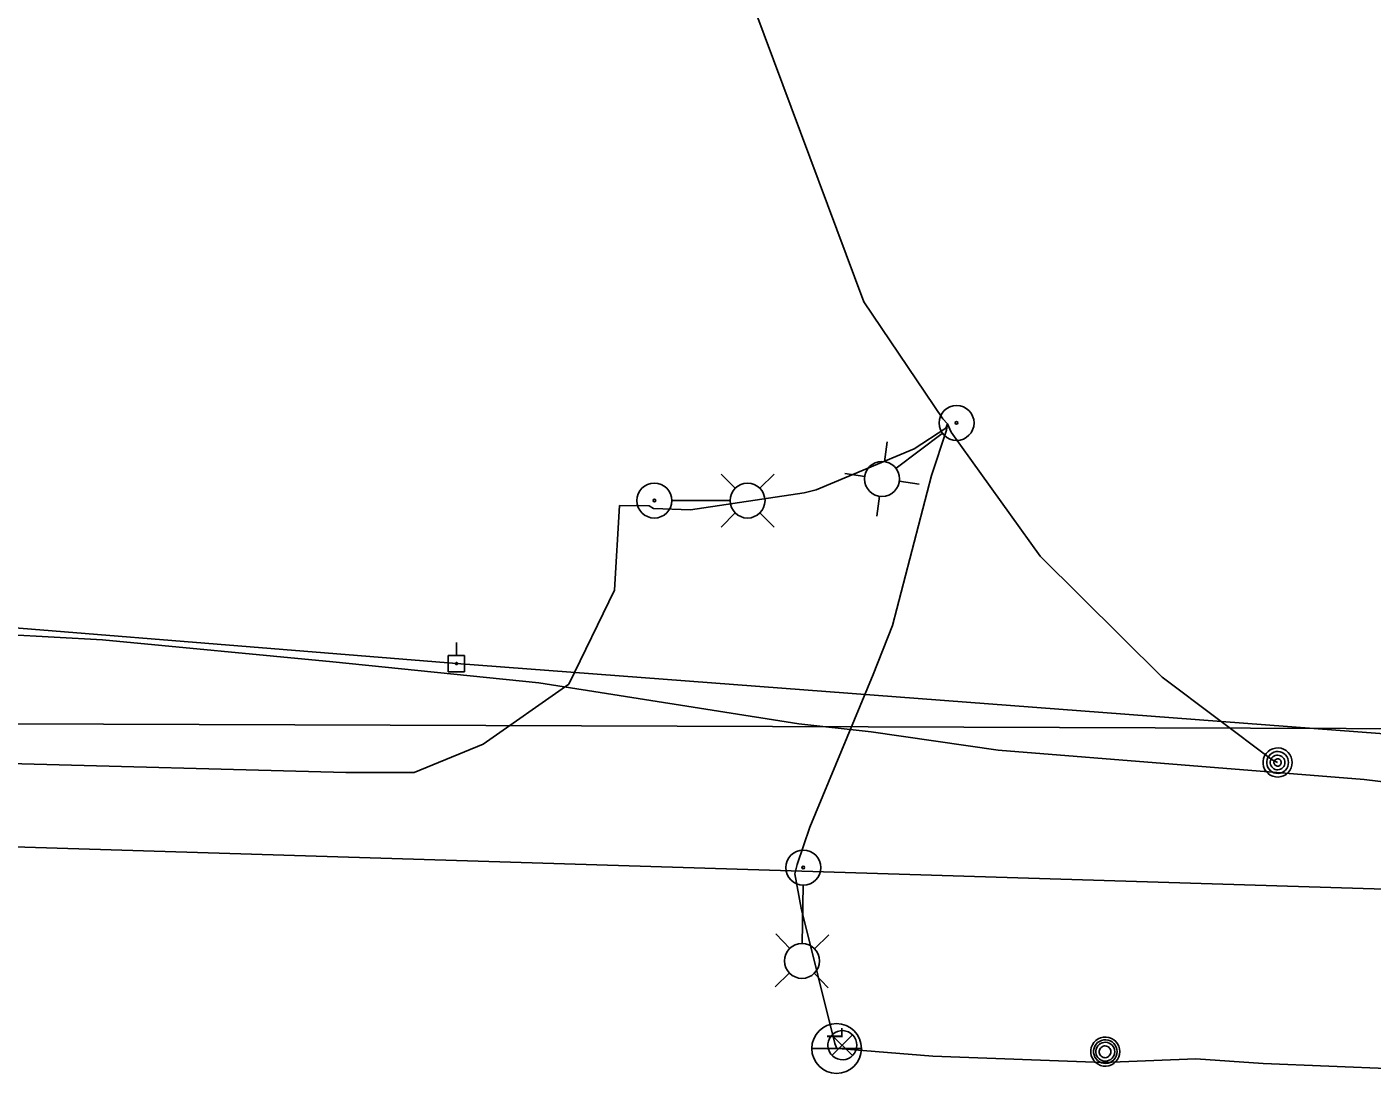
# Model space of a CAD drawing. Extents: x 600849 to 606371, y 330010 to 403088.
# Drawn here: x 604033 to 604337.5, y 349919.5 to 350160.7 of the extents above; entities that cross this region are included whole.
import ezdxf

# ---------------------------------------------------------------- set-up
doc = ezdxf.new("R2010")
doc.units = 0
for name, color, linetype in [('E_LTG', 7, 'Continuous'), ('E_LTG_CID', 7, 'Continuous'), ('E_MISCPROP', 7, 'Continuous'), ('E_SIG', 7, 'Continuous'), ('E_UTL_EPowerPole', 7, 'Continuous'), ('E_UTL_G_UG', 7, 'Continuous'), ('E_UTL_MH', 7, 'Continuous'), ('E_UTL_Overhead', 7, 'Continuous'), ('E_UTL_T_UG', 7, 'Continuous')]:
    doc.layers.add(name, color=color, linetype=linetype)

# ---------------------------------------------------------------- blocks, each defined once
blk = doc.blocks.new('_U278')
at = {"layer": 'E_LTG'}
blk.add_lwpolyline([(0.0007, -0.171), (0.0007, 0.1718)], dxfattribs=at)
blk.add_circle((0.0007, 0.0004), 0.1714, dxfattribs=at)
blk.add_arc((0.0007, 0.0004), 0.1714, 90, 270, dxfattribs=at)
blk.add_text('L', height=0.108, dxfattribs=at).set_placement((0.066, -0.0422))

msp = doc.modelspace()

# ---------------------------------------------------------------- linework, layer by layer
at = {"layer": 'E_LTG'}
for points in [[(604229.8, 350060.85), (604240.23, 350068.69)], [(604227.13, 350062.31), (604227.77, 350066.83)], [(604193.38, 350056.31), (604190.14, 350059.53)], [(604198.92, 350056.31), (604202.15, 350059.53)], [(604222.7, 350058.98), (604218.18, 350059.63)], [(604230.46, 350057.88), (604234.98, 350057.24)], [(604192.12, 350053.53), (604179.07, 350053.53)], [(604226.03, 350054.55), (604225.38, 350050.03)], [(604193.38, 350050.77), (604190.14, 350047.53)], [(604198.92, 350050.77), (604202.15, 350047.53)], [(604208.52, 349953.4), (604208.72, 349966.45)], [(604205.73, 349952.18), (604202.55, 349955.46)], [(604211.27, 349952.1), (604214.55, 349955.28)], [(604205.65, 349946.64), (604202.37, 349943.46)], [(604211.19, 349946.56), (604214.37, 349943.28)]]:
    msp.add_lwpolyline(points, dxfattribs=at)
for centre, radius in [((604243.45, 350071.1), 3.96), ((604243.45, 350071.1), 0.303), ((604226.58, 350058.43), 3.96), ((604175.05, 350053.53), 3.96), ((604196.14, 350053.53), 3.96), ((604175.05, 350053.53), 0.303), ((604208.77, 349970.47), 3.96), ((604208.77, 349970.47), 0.303), ((604208.46, 349949.37), 3.96)]:
    msp.add_circle(centre, radius, dxfattribs=at)
at = {"layer": 'E_LTG_CID'}
for p, q in [((604166.02, 350033.28), (604167.18, 350052.42)), ((604167.18, 350052.42), (604173.86, 350052.34)), ((604155.66, 350011.99), (604166.02, 350033.28)), ((604136.32, 349998.41), (604155.66, 350011.99)), ((604120.65, 349991.99), (604136.32, 349998.41)), ((603968.9, 349995.7), (604105.23, 349991.99)), ((604105.23, 349991.99), (604120.65, 349991.99))]:
    msp.add_line(p, q, dxfattribs=at)
for points in [[(604181.58, 350208.11), (604222.46, 350098.48), (604240.38, 350072.01), (604241.43, 350070.91)], [(604173.86, 350052.34), (604174.87, 350051.72), (604183.21, 350051.39), (604208.96, 350055.25), (604211.68, 350055.98), (604233.86, 350065.26), (604241, 350069.87), (604241.43, 350070.91)], [(604208.26, 349961.3), (604206.87, 349969.08), (604207.4, 349971.17), (604210.27, 349979.65), (604224.61, 350014.19), (604228.98, 350025.22), (604237.82, 350059.21), (604241.2, 350069.48), (604241.43, 350070.91)], [(604241.43, 350070.91), (604242.24, 350068.97), (604262.41, 350040.93), (604290.01, 350013.57), (604314.86, 349994.86), (604316.12, 349994.26)], [(604208.26, 349961.3), (604215.87, 349930.65), (604216.32, 349929.52), (604217.6, 349929.46), (604238.11, 349927.82), (604276.71, 349926.34), (604297.6, 349927.21), (604312.87, 349926.13), (604357.45, 349924.33), (604373.27, 349924.38), (604381.43, 349923.31), (604447.15, 349919.45)]]:
    msp.add_lwpolyline(points, dxfattribs=at)
at = {"layer": 'E_MISCPROP'}
for points in [[(604319.42, 349994.26), (604319.36, 349994.88), (604319.19, 349995.48), (604318.9, 349996.04), (604318.51, 349996.54), (604318.04, 349996.95), (604317.49, 349997.26), (604316.9, 349997.46), (604316.28, 349997.55), (604315.65, 349997.52), (604315.04, 349997.38), (604314.47, 349997.12), (604313.96, 349996.75), (604313.53, 349996.3), (604313.19, 349995.77), (604312.96, 349995.19), (604312.84, 349994.57), (604312.84, 349993.94), (604312.96, 349993.33), (604313.19, 349992.75), (604313.53, 349992.22), (604313.96, 349991.76), (604314.47, 349991.4), (604315.04, 349991.14), (604315.65, 349990.99), (604316.28, 349990.96), (604316.9, 349991.05), (604317.49, 349991.26), (604318.04, 349991.57), (604318.51, 349991.98), (604318.9, 349992.47), (604319.19, 349993.03), (604319.36, 349993.63), (604319.42, 349994.26)], [(604318.6, 349994.26), (604318.55, 349994.73), (604318.42, 349995.18), (604318.21, 349995.6), (604317.91, 349995.97), (604317.56, 349996.27), (604317.15, 349996.51), (604316.71, 349996.66), (604316.24, 349996.73), (604315.77, 349996.71), (604315.31, 349996.6), (604314.89, 349996.4), (604314.5, 349996.13), (604314.18, 349995.79), (604313.92, 349995.39), (604313.75, 349994.96), (604313.66, 349994.49), (604313.66, 349994.02), (604313.75, 349993.56), (604313.92, 349993.12), (604314.18, 349992.73), (604314.5, 349992.39), (604314.89, 349992.11), (604315.31, 349991.92), (604315.77, 349991.81), (604316.24, 349991.79), (604316.71, 349991.85), (604317.15, 349992.01), (604317.56, 349992.24), (604317.91, 349992.55), (604318.21, 349992.92), (604318.42, 349993.34), (604318.55, 349993.79), (604318.6, 349994.26)], [(604317.77, 349994.26), (604317.74, 349994.57), (604317.66, 349994.87), (604317.51, 349995.15), (604317.32, 349995.4), (604317.08, 349995.6), (604316.81, 349995.76), (604316.51, 349995.86), (604316.2, 349995.91), (604315.89, 349995.89), (604315.58, 349995.82), (604315.3, 349995.69), (604315.04, 349995.5), (604314.83, 349995.28), (604314.66, 349995.01), (604314.54, 349994.72), (604314.48, 349994.41), (604314.48, 349994.1), (604314.54, 349993.79), (604314.66, 349993.5), (604314.83, 349993.24), (604315.04, 349993.01), (604315.3, 349992.83), (604315.58, 349992.7), (604315.89, 349992.62), (604316.2, 349992.61), (604316.51, 349992.65), (604316.81, 349992.76), (604317.08, 349992.91), (604317.32, 349993.12), (604317.51, 349993.37), (604317.66, 349993.64), (604317.74, 349993.95), (604317.77, 349994.26)], [(604316.95, 349994.26), (604316.93, 349994.41), (604316.89, 349994.56), (604316.82, 349994.7), (604316.72, 349994.83), (604316.6, 349994.93), (604316.47, 349995.01), (604316.32, 349995.06), (604316.16, 349995.08), (604316.01, 349995.07), (604315.85, 349995.04), (604315.71, 349994.97), (604315.58, 349994.88), (604315.48, 349994.77), (604315.39, 349994.64), (604315.33, 349994.49), (604315.3, 349994.34), (604315.3, 349994.18), (604315.33, 349994.03), (604315.39, 349993.88), (604315.48, 349993.75), (604315.58, 349993.63), (604315.71, 349993.54), (604315.85, 349993.48), (604316.01, 349993.44), (604316.16, 349993.43), (604316.32, 349993.46), (604316.47, 349993.51), (604316.6, 349993.59), (604316.72, 349993.69), (604316.82, 349993.81), (604316.89, 349993.95), (604316.93, 349994.1), (604316.95, 349994.26)]]:
    msp.add_lwpolyline(points, dxfattribs=at)
at = {"layer": 'E_SIG'}
for points in [[(604220.9, 349930.29), (604220.84, 349930.91), (604220.67, 349931.51), (604220.38, 349932.07), (604219.99, 349932.56), (604219.52, 349932.97), (604218.97, 349933.29), (604218.38, 349933.49), (604217.76, 349933.58), (604217.13, 349933.55), (604216.52, 349933.4), (604215.95, 349933.14), (604215.44, 349932.78), (604215.01, 349932.33), (604214.67, 349931.8), (604214.44, 349931.22), (604214.32, 349930.6), (604214.32, 349929.97), (604214.44, 349929.36), (604214.67, 349928.77), (604215.01, 349928.25), (604215.44, 349927.79), (604215.95, 349927.43), (604216.52, 349927.17), (604217.13, 349927.02), (604217.76, 349926.99), (604218.38, 349927.08), (604218.97, 349927.28), (604219.52, 349927.6), (604219.99, 349928.01), (604220.38, 349928.5), (604220.67, 349929.06), (604220.84, 349929.66), (604220.9, 349930.29)], [(604219.87, 349932.62), (604215.26, 349927.96)], [(604215.26, 349932.57), (604219.91, 349927.92)]]:
    msp.add_lwpolyline(points, dxfattribs=at)
at = {"layer": 'E_UTL_EPowerPole'}
for points in [[(604130.25, 350018.48), (604130.25, 350021.39)], [(604132.1, 350018.48), (604128.41, 350018.48)], [(604128.41, 350018.48), (604128.41, 350014.79)], [(604130.52, 350016.64), (604130.52, 350016.68), (604130.51, 350016.73), (604130.49, 350016.77), (604130.46, 350016.8), (604130.42, 350016.83), (604130.38, 350016.86), (604130.34, 350016.87), (604130.3, 350016.88), (604130.25, 350016.88), (604130.21, 350016.87), (604130.17, 350016.85), (604130.13, 350016.82), (604130.1, 350016.79), (604130.07, 350016.75), (604130.06, 350016.71), (604130.05, 350016.66), (604130.05, 350016.62), (604130.06, 350016.57), (604130.07, 350016.53), (604130.1, 350016.49), (604130.13, 350016.46), (604130.17, 350016.43), (604130.21, 350016.41), (604130.25, 350016.4), (604130.3, 350016.4), (604130.34, 350016.41), (604130.38, 350016.42), (604130.42, 350016.45), (604130.46, 350016.48), (604130.49, 350016.51), (604130.51, 350016.55), (604130.52, 350016.59), (604130.52, 350016.64)], [(604132.1, 350014.79), (604132.1, 350018.48)], [(604128.41, 350014.79), (604132.1, 350014.79)]]:
    msp.add_lwpolyline(points, dxfattribs=at)
at = {"layer": 'E_UTL_G_UG'}
for points in [[(604017.27, 350023.85), (604050.12, 350022.04), (604102.3, 350017.06), (604148.94, 350012.3), (604207.72, 350003.02), (604224.15, 350001.18), (604252.85, 349997.07), (604335.69, 349990.44), (604349.27, 349988.73), (604376.12, 349984.81), (604411.24, 349982.02), (604444.79, 349980.04), (604487.55, 349978.81), (604487.8, 349967.33), (604488.65, 349961.03), (604506.03, 349960.73), (604527.14, 349959.03), (604592.13, 349958.39), (604651.99, 349959.87)], [(602826.9, 349977.26), (603315.02, 349970.71), (603331.6, 349993.52), (603526.72, 349990.73), (604482.07, 349961.23)]]:
    msp.add_lwpolyline(points, dxfattribs=at)
at = {"layer": 'E_UTL_MH'}
for points in [[(604280.43, 349928.84), (604280.37, 349929.47), (604280.19, 349930.07), (604279.91, 349930.63), (604279.52, 349931.12), (604279.04, 349931.53), (604278.5, 349931.84), (604277.91, 349932.05), (604277.29, 349932.14), (604276.66, 349932.11), (604276.05, 349931.96), (604275.48, 349931.7), (604274.97, 349931.34), (604274.54, 349930.88), (604274.2, 349930.35), (604273.96, 349929.77), (604273.84, 349929.16), (604273.84, 349928.53), (604273.96, 349927.91), (604274.2, 349927.33), (604274.54, 349926.8), (604274.97, 349926.35), (604275.48, 349925.98), (604276.05, 349925.72), (604276.66, 349925.58), (604277.29, 349925.55), (604277.91, 349925.64), (604278.5, 349925.84), (604279.04, 349926.15), (604279.52, 349926.57), (604279.91, 349927.06), (604280.19, 349927.62), (604280.37, 349928.22), (604280.43, 349928.84)], [(604279.81, 349928.84), (604279.77, 349929.34), (604279.62, 349929.83), (604279.39, 349930.29), (604279.07, 349930.69), (604278.69, 349931.02), (604278.25, 349931.27), (604277.77, 349931.44), (604277.26, 349931.51), (604276.76, 349931.49), (604276.26, 349931.37), (604275.8, 349931.16), (604275.38, 349930.86), (604275.03, 349930.49), (604274.76, 349930.06), (604274.57, 349929.59), (604274.47, 349929.09), (604274.47, 349928.58), (604274.57, 349928.08), (604274.76, 349927.61), (604275.03, 349927.18), (604275.38, 349926.81), (604275.8, 349926.52), (604276.26, 349926.31), (604276.76, 349926.19), (604277.26, 349926.16), (604277.77, 349926.24), (604278.25, 349926.4), (604278.69, 349926.66), (604279.07, 349926.99), (604279.39, 349927.39), (604279.62, 349927.84), (604279.77, 349928.33), (604279.81, 349928.84)], [(604279.25, 349928.81), (604279.21, 349929.21), (604279.1, 349929.6), (604278.91, 349929.96), (604278.66, 349930.28), (604278.36, 349930.54), (604278.01, 349930.75), (604277.62, 349930.88), (604277.22, 349930.94), (604276.82, 349930.92), (604276.43, 349930.82), (604276.06, 349930.65), (604275.73, 349930.42), (604275.45, 349930.13), (604275.23, 349929.78), (604275.08, 349929.41), (604275, 349929.01), (604275, 349928.61), (604275.08, 349928.21), (604275.23, 349927.83), (604275.45, 349927.49), (604275.73, 349927.2), (604276.06, 349926.97), (604276.43, 349926.8), (604276.82, 349926.7), (604277.22, 349926.68), (604277.62, 349926.74), (604278.01, 349926.87), (604278.36, 349927.08), (604278.66, 349927.34), (604278.91, 349927.66), (604279.1, 349928.02), (604279.21, 349928.41), (604279.25, 349928.81)], [(604278.4, 349928.79), (604278.37, 349929.05), (604278.3, 349929.29), (604278.18, 349929.51), (604278.03, 349929.71), (604277.84, 349929.88), (604277.62, 349930.01), (604277.38, 349930.09), (604277.13, 349930.12), (604276.87, 349930.11), (604276.63, 349930.05), (604276.4, 349929.95), (604276.19, 349929.8), (604276.02, 349929.62), (604275.88, 349929.4), (604275.79, 349929.17), (604275.74, 349928.92), (604275.74, 349928.67), (604275.79, 349928.42), (604275.88, 349928.18), (604276.02, 349927.97), (604276.19, 349927.79), (604276.4, 349927.64), (604276.63, 349927.54), (604276.87, 349927.48), (604277.13, 349927.46), (604277.38, 349927.5), (604277.62, 349927.58), (604277.84, 349927.71), (604278.03, 349927.87), (604278.18, 349928.07), (604278.3, 349928.3), (604278.37, 349928.54), (604278.4, 349928.79)]]:
    msp.add_lwpolyline(points, dxfattribs=at)
at = {"layer": 'E_UTL_Overhead'}
msp.add_lwpolyline([(603181.1, 350033.93), (603327.14, 350030.65), (603489.53, 350051.02), (603697.71, 350051.22), (603796.19, 350042.83), (603984.49, 350028.4), (604130.29, 350016.64), (604350.17, 349999.98), (604453.05, 349992.41), (604555.19, 349985.21), (604652.23, 349982.52), (604745.22, 349980.5), (604854.74, 349979.72), (604968.56, 349978.6), (605154.01, 349974.42)], dxfattribs=at)
at = {"layer": 'E_UTL_T_UG'}
msp.add_lwpolyline([(602816.91, 350007.2), (604353.29, 350001.85)], dxfattribs=at)

# ---------------------------------------------------------------- block references
at = {"layer": 'E_LTG_CID', "xscale": 32.80833333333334, "yscale": 32.80833333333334, "rotation": 89.99999999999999}
msp.add_blockref('_U278', (604216.32, 349929.52), dxfattribs=at)

doc.saveas('drawing.dxf')
